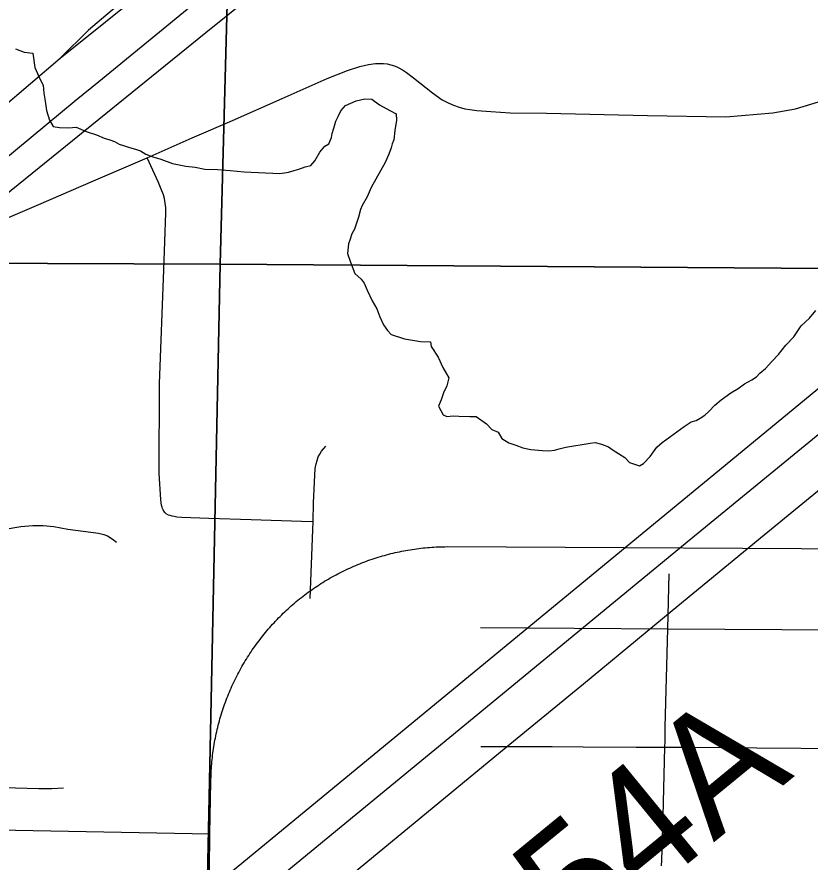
# Model space of a CAD drawing. Extents: x 2.4 to 73.1, y 4.5 to 25.6.
# Drawn here: x 48.0658 to 48.2562, y 22.9328 to 23.1357 of the extents above; entities that cross this region are included whole.
import ezdxf

# ---------------------------------------------------------------- set-up
doc = ezdxf.new("R2010")
doc.units = 0
for name, color, linetype in [('GM_X_City_Street', 7, 'Continuous'), ('GM_X_County_Road', 7, 'Continuous'), ('GM_X_Interchange_Ramps', 7, 'Continuous'), ('GM_X_Minor_River', 7, 'Continuous'), ('GM_X_Section', 7, 'Continuous'), ('GM_X_Township_Road', 7, 'Continuous'), ('GM_X_Township_Road_Text', 7, 'Continuous'), ('GM_X_US_Route', 7, 'Continuous')]:
    doc.layers.add(name, color=color, linetype=linetype)

msp = doc.modelspace()

# ---------------------------------------------------------------- linework, layer by layer
at = {"layer": 'GM_X_City_Street'}
msp.add_line((48.04163, 22.94083), (48.11212, 22.93957), dxfattribs=at)
for points in [[(48.11102, 22.8218), (48.11212, 22.93957), (48.11239, 22.95215), (48.11239, 22.95267), (48.11241, 22.9532), (48.11243, 22.95372), (48.11245, 22.95425), (48.11248, 22.95477), (48.11251, 22.95529), (48.11254, 22.95582), (48.11258, 22.95634), (48.11263, 22.95686), (48.11268, 22.95738), (48.11274, 22.9579), (48.1128, 22.95843), (48.11286, 22.95894), (48.11294, 22.95946), (48.11301, 22.95998), (48.11309, 22.9605), (48.11317, 22.96102), (48.11326, 22.96154), (48.11336, 22.96205), (48.11346, 22.96256), (48.11356, 22.96308), (48.11367, 22.96359), (48.11378, 22.9641), (48.1139, 22.96461), (48.11402, 22.96512), (48.11415, 22.96563), (48.11428, 22.96614), (48.11442, 22.96665), (48.11456, 22.96715), (48.11471, 22.96766), (48.11486, 22.96816), (48.11501, 22.96866), (48.11517, 22.96916), (48.11534, 22.96965), (48.1155, 22.97015), (48.11568, 22.97064), (48.11586, 22.97114), (48.11604, 22.97163), (48.11623, 22.97212), (48.11642, 22.97261), (48.11661, 22.97309), (48.11682, 22.97358), (48.11702, 22.97406), (48.11723, 22.97454), (48.11744, 22.97502), (48.11766, 22.9755), (48.11788, 22.97597), (48.11811, 22.97644), (48.11834, 22.97691), (48.11858, 22.97738), (48.11882, 22.97785), (48.11906, 22.97831), (48.11931, 22.97877), (48.11957, 22.97923), (48.11982, 22.97969), (48.12008, 22.98015), (48.12035, 22.9806), (48.12062, 22.98105), (48.12089, 22.98149), (48.12117, 22.98194), (48.12145, 22.98238), (48.12174, 22.98282), (48.12203, 22.98326), (48.12232, 22.98369), (48.12262, 22.98412), (48.12292, 22.98455), (48.12322, 22.98498), (48.12354, 22.9854), (48.12385, 22.98582), (48.12417, 22.98624), (48.12449, 22.98665), (48.12481, 22.98706), (48.12514, 22.98747), (48.12547, 22.98788), (48.12581, 22.98828), (48.12615, 22.98868), (48.12649, 22.98907), (48.12684, 22.98947), (48.12719, 22.98985), (48.12755, 22.99024), (48.1279, 22.99062), (48.12827, 22.991), (48.12863, 22.99138), (48.129, 22.99175), (48.12937, 22.99212), (48.12975, 22.99249), (48.13013, 22.99285), (48.13051, 22.99321), (48.13089, 22.99357), (48.13128, 22.99392), (48.13167, 22.99427), (48.13207, 22.99461), (48.13246, 22.99495), (48.13287, 22.99529), (48.13327, 22.99562), (48.13368, 22.99595), (48.13409, 22.99628), (48.1345, 22.9966), (48.13492, 22.99692), (48.13534, 22.99724), (48.13576, 22.99755), (48.13618, 22.99785), (48.13661, 22.99816), (48.13704, 22.99846), (48.13748, 22.99875), (48.13791, 22.99904), (48.13835, 22.99933), (48.13879, 22.99961), (48.13923, 22.99989), (48.13968, 23.00017), (48.14013, 23.00044), (48.14058, 23.0007), (48.14104, 23.00097), (48.14149, 23.00123), (48.14195, 23.00148), (48.14241, 23.00173), (48.14288, 23.00197), (48.14334, 23.00222), (48.14381, 23.00245), (48.14428, 23.00269), (48.14475, 23.00291), (48.14522, 23.00314), (48.1457, 23.00336), (48.14618, 23.00357), (48.14666, 23.00378), (48.14714, 23.00399), (48.14762, 23.00419), (48.14811, 23.00439), (48.1486, 23.00458), (48.14908, 23.00477), (48.14957, 23.00495), (48.15007, 23.00513), (48.15056, 23.00531), (48.15106, 23.00548), (48.15156, 23.00565), (48.15205, 23.00581), (48.15255, 23.00596), (48.15306, 23.00612), (48.15356, 23.00626), (48.15406, 23.0064), (48.15457, 23.00654), (48.15508, 23.00668), (48.15559, 23.00681), (48.1561, 23.00693), (48.1566, 23.00705), (48.15711, 23.00716), (48.15763, 23.00727), (48.15814, 23.00738), (48.15866, 23.00748), (48.15917, 23.00758), (48.15969, 23.00767), (48.16021, 23.00775), (48.16072, 23.00783), (48.16124, 23.00791), (48.16176, 23.00798), (48.16228, 23.00805), (48.1628, 23.00811), (48.16332, 23.00817), (48.16384, 23.00822), (48.16437, 23.00827), (48.16489, 23.00832), (48.16541, 23.00835), (48.16593, 23.00839), (48.16646, 23.00841), (48.16698, 23.00844), (48.16751, 23.00846), (48.16803, 23.00847), (48.16855, 23.00848), (48.16908, 23.00849), (48.28251, 23.00787)], [(48.22058, 22.93186), (48.22061, 22.9332), (48.22092, 22.94377), (48.22135, 22.96035), (48.22139, 22.96179), (48.22142, 22.96518), (48.22208, 22.98879), (48.22239, 23.00193)], [(48.17711, 22.98911), (48.22208, 22.98879), (48.2905, 22.98836), (48.30504, 22.98831), (48.31472, 22.98814), (48.31904, 22.98806)], [(48.17717, 22.96051), (48.17749, 22.96052), (48.18308, 22.96054), (48.19428, 22.96053), (48.20175, 22.96045), (48.2145, 22.96037), (48.22135, 22.96035), (48.22788, 22.96034), (48.24343, 22.9602), (48.27547, 22.95994), (48.28418, 22.95996), (48.28574, 22.96011), (48.28694, 22.96044), (48.28777, 22.96084), (48.28827, 22.96119), (48.28892, 22.96185), (48.28953, 22.96293), (48.28979, 22.96381), (48.28996, 22.96504), (48.29002, 22.97066), (48.29041, 22.98497), (48.2905, 22.98836)]]:
    msp.add_lwpolyline(points, dxfattribs=at)
at = {"layer": 'GM_X_County_Road'}
msp.add_lwpolyline([(48.13922, 23.15447), (48.11118, 23.1318), (48.04035, 23.07451)], dxfattribs=at)
at = {"layer": 'GM_X_Interchange_Ramps'}
msp.add_lwpolyline([(48.17925, 23.23771), (48.17328, 23.2291), (48.17145, 23.2255), (48.17026, 23.22263), (48.16261, 23.20869), (48.15645, 23.19916), (48.1516, 23.19242), (48.14511, 23.18535), (48.13828, 23.17918), (48.09957, 23.14655), (48.08296, 23.13249), (48.07622, 23.12575)], dxfattribs=at)
at = {"layer": 'GM_X_Minor_River'}
for points in [[(48.06547, 23.12798), (48.06754, 23.12717), (48.06962, 23.12693), (48.07011, 23.1235), (48.07137, 23.12062), (48.07209, 23.11927), (48.07223, 23.11737), (48.07257, 23.11546), (48.07289, 23.11317), (48.07359, 23.11088), (48.0745, 23.10934), (48.07601, 23.10911), (48.07829, 23.10905), (48.08001, 23.1092), (48.08245, 23.10818), (48.0849, 23.10736), (48.08678, 23.10656), (48.0881, 23.10614), (48.08923, 23.10573), (48.09035, 23.10514), (48.09167, 23.10472), (48.0928, 23.10431), (48.09431, 23.1039), (48.09544, 23.10349), (48.09675, 23.1027), (48.09844, 23.10208), (48.10032, 23.10147), (48.10315, 23.10045), (48.10636, 23.09979), (48.10863, 23.09955), (48.1109, 23.09911), (48.11394, 23.09903), (48.11697, 23.09877), (48.12038, 23.09849)], [(48.12038, 23.09849), (48.12892, 23.09808), (48.13006, 23.09824), (48.13102, 23.09841), (48.13235, 23.09876), (48.1335, 23.09911), (48.13504, 23.09964), (48.13637, 23.09998), (48.13735, 23.1011), (48.13854, 23.10316), (48.13972, 23.10465), (48.14068, 23.10519), (48.14129, 23.1067), (48.1415, 23.10764), (48.14192, 23.10896), (48.14234, 23.11066), (48.14294, 23.11178), (48.14354, 23.11309), (48.14471, 23.11439), (48.14721, 23.11547), (48.14931, 23.11599), (48.15102, 23.11594), (48.15288, 23.11457), (48.15532, 23.11318), (48.15682, 23.11238), (48.15697, 23.11086), (48.15653, 23.1084), (48.15628, 23.10613), (48.15588, 23.10519), (48.15566, 23.10424), (48.15506, 23.10274), (48.15424, 23.10067), (48.15087, 23.09468), (48.14986, 23.09243), (48.14867, 23.09037), (48.14826, 23.08943), (48.14784, 23.08754), (48.14743, 23.08641), (48.14682, 23.08472), (48.14622, 23.08359), (48.14581, 23.08227), (48.1454, 23.08114), (48.14515, 23.07887), (48.14586, 23.07677), (48.14693, 23.07408), (48.14842, 23.07271), (48.14915, 23.07174), (48.14987, 23.07002), (48.15113, 23.06752), (48.15223, 23.06559), (48.15294, 23.06367), (48.15384, 23.06175), (48.15475, 23.0604), (48.15568, 23.05943), (48.15888, 23.05839), (48.16266, 23.05773), (48.16513, 23.05767), (48.16529, 23.05652), (48.16694, 23.05401), (48.16802, 23.05152), (48.16893, 23.04998), (48.16947, 23.04901), (48.16905, 23.04712), (48.16824, 23.04543), (48.16763, 23.04374), (48.16702, 23.04224), (48.16811, 23.04012), (48.16905, 23.03972), (48.17057, 23.03987), (48.1719, 23.03984), (48.17456, 23.03977), (48.17608, 23.03973), (48.1785, 23.03796), (48.1798, 23.0366), (48.1813, 23.03599), (48.18221, 23.03445), (48.1839, 23.03345), (48.18559, 23.03284), (48.18729, 23.03223), (48.18917, 23.0318), (48.19202, 23.03154), (48.19353, 23.0315), (48.19487, 23.03166), (48.19602, 23.03201), (48.19755, 23.03235), (48.20346, 23.03334), (48.2046, 23.0335), (48.20611, 23.03308), (48.2078, 23.03247), (48.20892, 23.03168), (48.21023, 23.03089), (48.21173, 23.0299), (48.21284, 23.02873), (48.21529, 23.02791), (48.21625, 23.02846), (48.21781, 23.03013), (48.2186, 23.03125), (48.21939, 23.03237), (48.22074, 23.03347), (48.22249, 23.03476), (48.22423, 23.03604)], [(48.22423, 23.03604), (48.22597, 23.03733), (48.22771, 23.03842), (48.22885, 23.03877), (48.22982, 23.03932), (48.23098, 23.04005), (48.23195, 23.04097), (48.23332, 23.04246), (48.23487, 23.04375), (48.23719, 23.0454), (48.23892, 23.04649), (48.24047, 23.04759), (48.2422, 23.0485), (48.24336, 23.04923), (48.24414, 23.05016), (48.2455, 23.05126), (48.24706, 23.05293), (48.24862, 23.0546), (48.25039, 23.05684), (48.25234, 23.05888), (48.25411, 23.06149), (48.25606, 23.06334), (48.25763, 23.0652)]]:
    msp.add_lwpolyline(points, dxfattribs=at)
at = {"layer": 'GM_X_Section'}
for points in [[(47.62968, 23.58585), (48.12804, 23.57663), (48.11463, 23.07626), (47.61706, 23.07825)], [(48.12804, 23.57663), (48.62925, 23.57407), (48.61956, 23.07268), (48.11463, 23.07626)], [(47.61706, 23.07825), (48.11463, 23.07626), (48.10409, 22.56863), (47.60552, 22.57632)], [(48.11463, 23.07626), (48.61956, 23.07268), (48.60701, 22.56073), (48.10409, 22.56863)]]:
    msp.add_lwpolyline(points, close=True, dxfattribs=at)
at = {"layer": 'GM_X_Township_Road'}
for points in [[(48.09711, 23.10184), (48.10786, 23.10659), (48.11754, 23.11082), (48.12951, 23.11606), (48.14029, 23.12085), (48.1452, 23.12279), (48.14811, 23.12376), (48.15019, 23.12422), (48.15187, 23.12446), (48.15287, 23.1245), (48.15384, 23.12446), (48.15469, 23.12435), (48.15558, 23.12417), (48.15643, 23.12391), (48.15736, 23.1235), (48.15836, 23.12298), (48.15933, 23.12232), (48.16103, 23.12105), (48.16559, 23.1174), (48.16792, 23.11573), (48.16933, 23.11499), (48.17059, 23.11443), (48.17197, 23.11395), (48.17334, 23.11362), (48.17452, 23.1134), (48.17619, 23.11318), (48.17957, 23.11291), (48.18425, 23.11263), (48.19297, 23.11253), (48.2172, 23.11199), (48.23598, 23.11163), (48.24724, 23.1126), (48.25268, 23.11359), (48.25821, 23.11527)], [(48.00569, 23.06163), (48.00653, 23.06204), (48.02625, 23.07122), (48.04303, 23.07863), (48.05646, 23.0844), (48.07105, 23.09061), (48.08418, 23.09627), (48.09711, 23.10184)], [(48.10157, 23.01645), (48.10129, 23.01669), (48.10092, 23.01729), (48.10077, 23.01764), (48.10064, 23.01798), (48.10052, 23.01841), (48.10042, 23.01901), (48.10035, 23.01983), (48.09996, 23.02609), (48.10006, 23.04758), (48.10105, 23.07494), (48.10133, 23.08177), (48.10158, 23.08859), (48.10153, 23.08991), (48.1014, 23.09096), (48.10124, 23.09203), (48.101, 23.09298), (48.10045, 23.09432), (48.09982, 23.09589), (48.09711, 23.10184)], [(48.12428, 22.91179), (48.14225, 22.92661), (48.18328, 22.9604), (48.20181, 22.97554), (48.22315, 22.99314), (48.24521, 23.01132), (48.285, 23.04391)], [(48.13692, 23.01454), (48.13703, 23.01902), (48.13742, 23.02723), (48.13761, 23.02835), (48.13785, 23.02918), (48.13815, 23.03002), (48.1385, 23.03071), (48.13896, 23.03138), (48.13995, 23.03258)], [(48.10157, 23.01645), (48.10209, 23.01616), (48.1025, 23.01601), (48.10302, 23.01586), (48.10353, 23.01577), (48.10417, 23.01567), (48.10537, 23.01558), (48.11186, 23.01536), (48.12208, 23.01499), (48.13415, 23.01462), (48.13692, 23.01454)], [(48.13619, 22.99606), (48.13686, 23.01249), (48.13692, 23.01454)], [(48.07699, 22.95054), (48.07415, 22.95038), (48.07105, 22.95032), (48.05427, 22.95082), (48.04116, 22.95119), (48.0357, 22.95155), (48.035, 22.95165), (48.03433, 22.95187), (48.03376, 22.95208), (48.03322, 22.95241), (48.03282, 22.95268), (48.03247, 22.953), (48.03221, 22.95344), (48.03201, 22.95383), (48.03184, 22.95432), (48.03179, 22.95491), (48.03183, 22.95591), (48.03257, 22.98136), (48.03359, 23.01025), (48.03368, 23.01287)], [(48.03368, 23.01287), (48.03652, 23.01251), (48.03807, 23.01219), (48.03928, 23.01181), (48.04199, 23.01074), (48.04285, 23.01046), (48.04358, 23.01028), (48.04446, 23.01017), (48.04656, 23.01018), (48.04993, 23.01051), (48.05268, 23.01092), (48.06247, 23.01262), (48.06678, 23.01332), (48.06961, 23.01356), (48.07213, 23.01356), (48.07465, 23.01333), (48.07804, 23.01268), (48.0854, 23.01173), (48.08667, 23.01144), (48.08758, 23.01108), (48.08871, 23.01037), (48.08969, 23.00955)]]:
    msp.add_lwpolyline(points, dxfattribs=at)
at = {"layer": 'GM_X_US_Route'}
for points in [[(47.9186, 22.76725), (48.00552, 22.8385), (48.34281, 23.11612), (48.61147, 23.33733), (48.62577, 23.3495), (48.67937, 23.39257), (48.70666, 23.4146), (48.72968, 23.43384), (48.74563, 23.44699), (48.75566, 23.45455), (48.75853, 23.45695)], [(47.36905, 22.54351), (47.45597, 22.61475), (47.79326, 22.89237), (48.06192, 23.11358), (48.07622, 23.12575), (48.12981, 23.16882), (48.15711, 23.19085), (48.18012, 23.21009), (48.19607, 23.22324), (48.2061, 23.23081), (48.23092, 23.25152), (48.24556, 23.26369)], [(48.08544, 23.12014), (48.10846, 23.13898), (48.12524, 23.15275), (48.1284, 23.15535), (48.20202, 23.21637)], [(47.73869, 22.83628), (47.74178, 22.83881), (47.76778, 22.86004), (47.7886, 22.87732), (47.80171, 22.88833), (47.84419, 22.92257), (47.90129, 22.96962), (47.93181, 22.99468), (47.95153, 23.01082), (47.98029, 23.03459), (47.98426, 23.03767), (47.99072, 23.04268), (47.99547, 23.04663), (47.99613, 23.04698), (47.99673, 23.04738), (47.99759, 23.04808), (48.0075, 23.0562), (48.02327, 23.06883), (48.05134, 23.09196), (48.08007, 23.11575), (48.08544, 23.12014)], [(47.92584, 22.76227), (47.95866, 22.78922), (47.98752, 22.81286), (48.01057, 22.83183), (48.12338, 22.92467), (48.17335, 22.96571), (48.22758, 23.01038), (48.28824, 23.06003)]]:
    msp.add_lwpolyline(points, dxfattribs=at)

# ---------------------------------------------------------------- texts
at = {"layer": 'GM_X_Township_Road_Text'}
msp.add_text('T-154A', height=0.028409, rotation=39.335, dxfattribs=at).set_placement((48.15628, 22.87453))

doc.saveas('drawing.dxf')
